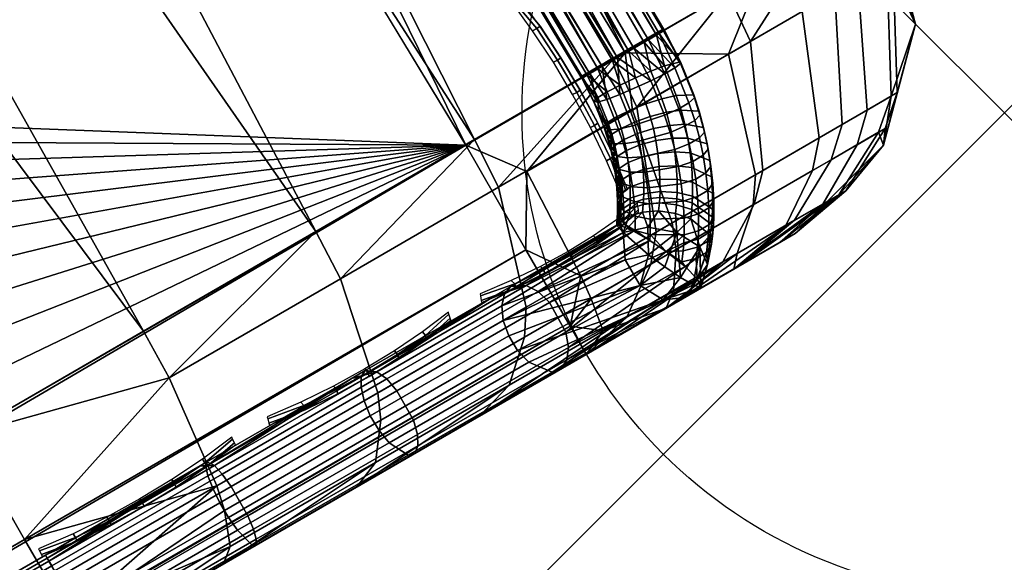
# Model space of a CAD drawing. Header units: inches. Extents: x 0 to 54.6, y -45.5 to 0.
# Tile 367 of 439: x 53.539 to 54.56, y -31.966 to -31.404. Entities that reach past the tile are written whole.
import ezdxf

# ---------------------------------------------------------------- set-up
doc = ezdxf.new("R2010")
doc.units = ezdxf.units.IN
doc.header["$LTSCALE"] = 0.03937
doc.header["$MEASUREMENT"] = 0
doc.header["$PDMODE"] = 35
doc.header["$PDSIZE"] = 1
for name, color, linetype in [('A-FURN-3-NODE', 7, 'Continuous'), ('A-FURN-3-ST', 151, 'Continuous'), ('A-FURN-3-ST-SEAM', 250, 'Continuous'), ('A-FURN-3-STITCH', 15, 'Continuous')]:
    doc.layers.add(name, color=color, linetype=linetype)

msp = doc.modelspace()

# ---------------------------------------------------------------- linework, layer by layer
at = {"layer": 'A-FURN-3-NODE'}
msp.add_point((54.5596, -31.5), dxfattribs=at)

# ---------------------------------------------------------------- meshes
at = {"layer": 'A-FURN-3-ST'}
mesh = msp.add_polyface(dxfattribs=at)
corners = [(24.4018, -31.097, 17.9625), (25.9369, -31.96, 18), (24.5748, -30.8708, 18), (52.3307, -29.9378, 18), (23.167, -29.8414, 18), (21.7162, -28.8736, 18), (51.1127, -28.0843, 18), (20.225, -27.9693, 18), (49.8291, -26.2757, 18), (48.4815, -24.5142, 18), (47.0716, -22.8021, 18), (45.6014, -21.1416, 18), (44.0726, -19.5348, 18), (42.4872, -17.9839, 18), (40.8472, -16.4907, 18), (39.1549, -15.0573, 18), (37.4122, -13.6853, 18), (35.6216, -12.3767, 18), (18.6962, -27.13, 18), (33.7852, -11.1331, 18), (31.9054, -9.9561, 18), (42.0806, -16.1148, 5.5), (42.0551, -16.143, 5.3087), (40.4315, -14.6855, 5.5), (40.1104, -15.0687, 5), (40.2332, -14.922, 5.0381), (41.7463, -16.4866, 5), (41.8742, -16.3443, 5.0381), (41.9826, -16.2236, 5.1464), (40.3374, -14.7977, 5.1464), (41.536, -16.7215, 17.9625), (39.9083, -15.3107, 17.9625), (42.0555, -16.1426, 17.1847), (42.0806, -16.1148, 16.9), (40.4074, -14.7142, 17.1847), (40.3369, -14.7985, 17.45), (41.9821, -16.2244, 17.45), (40.2247, -14.9325, 17.6778), (41.8654, -16.3545, 17.6778), (40.0785, -15.1073, 17.8526), (41.7132, -16.5241, 17.8526), (24.2095, -31.3469, 5), (22.8229, -30.3329, 5), (54.0012, -31.5337, 5), (52.879, -29.6824, 5), (21.3938, -29.3797, 5), (19.925, -28.4889, 5), (51.6934, -27.871, 5), (18.4192, -27.6622, 5), (50.4457, -26.1018, 5), (49.1376, -24.3769, 5), (47.7705, -22.6982, 5), (46.346, -21.068, 5), (44.866, -19.488, 5), (16.8791, -26.9013, 5), (43.3321, -17.9603, 5), (38.4263, -13.7083, 5), (36.6961, -12.4071, 5), (34.9219, -11.1665, 5), (33.1058, -9.9882, 5)]
mesh.append_faces([[corners[k] for k in face] for face in [(0, 1, 2), (2, 3, 4), (4, 3, 5), (5, 6, 7), (7, 6, 8), (7, 8, 9), (9, 10, 7), (7, 10, 11), (7, 11, 12), (12, 13, 7), (7, 13, 14), (7, 14, 15), (15, 16, 7), (7, 16, 17), (7, 17, 18), (18, 17, 19), (18, 19, 20), (21, 22, 23), (24, 25, 26), (26, 25, 27), (28, 27, 25, 29), (14, 30, 31), (14, 31, 15), (32, 33, 34), (32, 34, 35, 36), (36, 35, 37, 38), (38, 37, 39, 40), (40, 39, 31, 30), (41, 42, 43), (44, 42, 45), (44, 45, 46), (44, 46, 47), (47, 46, 48), (47, 48, 49), (49, 48, 50), (50, 48, 51), (51, 48, 52), (52, 48, 53), (53, 48, 54), (53, 54, 55), (55, 54, 26), (26, 54, 24), (24, 54, 56), (56, 54, 57), (57, 54, 58), (58, 54, 59)]])
mesh = msp.add_polyface(dxfattribs=at)
corners = [(24.5748, -30.8708, 18), (53.4815, -31.8337, 18), (52.3307, -29.9378, 18), (21.7162, -28.8736, 18), (51.1127, -28.0843, 18), (53.3025, -29.4167, 5.5), (53.2702, -29.4367, 5.3087), (52.1074, -27.5907, 5.5), (52.0758, -27.6119, 5.3087), (50.8498, -25.8073, 5.5), (50.8189, -25.8296, 5.3087), (50.4457, -26.1018, 5), (49.2881, -24.2588, 5.0381), (50.6003, -25.989, 5.0381), (51.6934, -27.871, 5), (51.8518, -27.7637, 5.0381), (52.879, -29.6824, 5), (53.041, -29.5806, 5.0381), (54.0012, -31.5337, 5), (54.1666, -31.4378, 5.0381), (53.1784, -29.4943, 5.1464), (51.986, -27.6727, 5.1464), (50.7313, -25.8934, 5.1464), (53.3025, -29.4167, 16.9), (52.1074, -27.5907, 16.9), (50.8498, -25.8073, 16.9), (53.6673, -31.7263, 17.9788), (52.6127, -29.8513, 17.9625), (51.4331, -28.049, 17.9625), (52.8372, -29.7098, 17.8526), (51.6525, -27.8998, 17.8526), (53.0299, -29.5884, 17.6778), (51.8409, -27.7718, 17.6778), (53.1778, -29.4952, 17.45), (51.9855, -27.6735, 17.45), (53.2708, -29.4366, 17.1847), (52.0764, -27.6118, 17.1847), (53.8459, -31.6229, 17.9162), (54.0105, -31.5277, 17.8145), (50.8195, -25.8294, 17.1847), (50.7308, -25.8943, 17.45), (50.5897, -25.9975, 17.6778), (50.4059, -26.132, 17.8526), (50.1917, -26.2886, 17.9625), (49.8291, -26.2757, 18), (48.8901, -24.5723, 17.9625), (49.5017, -24.0916, 17.1847), (49.0987, -24.4083, 17.8526), (22.8229, -30.3329, 5)]
mesh.append_faces([[corners[k] for k in face] for face in [(0, 1, 2), (3, 2, 4), (5, 6, 7), (7, 6, 8), (7, 8, 9), (9, 8, 10), (11, 12, 13), (11, 13, 14), (14, 13, 15), (14, 15, 16), (16, 15, 17), (16, 17, 18), (19, 17, 20), (20, 17, 15, 21), (21, 15, 13, 22), (8, 6, 20, 21), (8, 21, 22, 10), (23, 5, 24), (24, 5, 7), (24, 7, 25), (25, 7, 9), (1, 26, 2), (2, 26, 27), (2, 27, 28), (28, 27, 29, 30), (30, 29, 31, 32), (32, 31, 33, 34), (34, 33, 35, 36), (36, 35, 23), (26, 37, 27), (27, 37, 29), (29, 38, 31), (23, 24, 36), (36, 24, 39), (36, 39, 40, 34), (34, 40, 41, 32), (32, 41, 42, 30), (30, 42, 43, 28), (28, 43, 4), (4, 43, 44), (44, 43, 45), (24, 25, 39), (39, 25, 46), (42, 47, 45, 43), (4, 2, 28), (18, 48, 16)]])
mesh = msp.add_polyface(dxfattribs=at)
corners = [(54.4422, -31.4829, 17.1004), (54.4343, -31.5335, 16.9), (54.4677, -31.4081, 16.9), (54.4379, -31.3443, 17.1134), (54.4337, -31.2829, 16.9), (54.4154, -31.2935, 17.1146), (54.384, -31.3755, 17.3186), (54.3611, -31.3248, 17.3209), (54.2964, -31.4261, 17.5077), (54.2731, -31.3758, 17.511), (54.1787, -31.4942, 17.6735), (54.1548, -31.4442, 17.6778), (54.3092, -31.5597, 17.4705), (54.3915, -31.5121, 17.293), (54.4343, -31.5335, 5.5), (54.4677, -31.4081, 5.5), (54.4337, -31.2829, 5.5), (54.4007, -31.302, 5.3087), (54.4439, -31.3408, 5.3826), (54.4487, -31.4791, 5.3985), (54.307, -31.3564, 5.1464), (54.2738, -31.4394, 5.0955), (54.1666, -31.4378, 5.0381), (54.1742, -31.4972, 5.0356), (54.4078, -31.3618, 5.272), (54.35, -31.3952, 5.1743), (54.3675, -31.5261, 5.2185), (54.3015, -31.5642, 5.1503), (54.4174, -31.4972, 5.3028), (53.3025, -29.4167, 5.5), (53.2702, -29.4367, 5.3087), (54.0012, -31.5337, 5), (53.041, -29.5806, 5.0381), (53.1784, -29.4943, 5.1464), (53.3025, -29.4167, 16.9), (53.2708, -29.4366, 17.1847), (53.8459, -31.6229, 17.9162), (54.0105, -31.5277, 17.8145), (52.8372, -29.7098, 17.8526), (53.0299, -29.5884, 17.6778), (53.1778, -29.4952, 17.45)]
mesh.append_faces([[corners[k] for k in face] for face in [(0, 1, 2), (0, 2, 3), (3, 2, 4), (3, 4, 5), (3, 5, 6), (6, 5, 7), (6, 7, 8), (8, 7, 9), (8, 9, 10), (10, 9, 11), (8, 12, 13, 6), (6, 13, 0, 3), (1, 14, 2), (2, 14, 15), (2, 15, 4), (4, 15, 16), (17, 16, 18), (18, 16, 15), (18, 15, 19), (19, 15, 14), (20, 21, 22), (22, 21, 23), (17, 24, 20), (20, 24, 25), (20, 25, 21), (21, 25, 26, 27), (24, 17, 18), (24, 18, 19, 28), (26, 25, 24, 28), (16, 17, 29), (29, 17, 30), (31, 32, 22), (22, 33, 20), (20, 33, 30), (20, 30, 17), (4, 16, 34), (34, 16, 29), (34, 35, 5), (34, 5, 4), (36, 37, 38), (37, 11, 39), (39, 11, 9), (39, 9, 40), (40, 9, 7), (40, 7, 35), (35, 7, 5)]])
mesh = msp.add_polyface(dxfattribs=at)
corners = [(34.2894, -43.1487, 17.4533), (34.3568, -43.1502, 17.4148), (34.4566, -43.0926, 17.5552), (34.3966, -43.0867, 17.6042), (34.5781, -43.0224, 17.6705), (34.5273, -43.0113, 17.7282), (34.7169, -42.9422, 17.7562), (34.6763, -42.9251, 17.8203), (34.7484, -42.938, 17.6853), (34.6211, -43.0115, 17.6067), (34.5096, -43.0759, 17.501), (34.418, -43.1288, 17.3722), (34.35, -43.168, 17.2252), (34.2827, -43.193, 17.2546), (34.3081, -43.1922, 17.0658), (34.748, -42.7136, 17.9727), (34.7194, -42.6664, 17.9789), (34.5704, -42.8164, 17.9104), (34.5408, -42.7699, 17.9162), (34.4068, -42.9111, 17.8093), (34.3763, -42.8652, 17.8146), (34.2634, -42.9941, 17.6733), (34.2547, -43.139, 17.4702), (34.3651, -43.0752, 17.6257), (34.4997, -42.9974, 17.7535), (34.6533, -42.9086, 17.8484), (34.82, -42.8122, 17.9069), (34.2497, -43.0016, 5.044), (34.3854, -42.8589, 5), (34.4479, -42.9671, 5.0335), (34.3326, -43.0938, 5.106), (34.4937, -43.0464, 5.125), (34.3556, -43.1103, 5.1341), (34.3961, -43.1274, 5.1981), (34.3044, -43.1804, 5.269), (34.2444, -43.1746, 5.22), (34.3104, -43.1909, 5.4043), (34.2431, -43.2158, 5.375), (34.3573, -43.1638, 5.3232), (34.4276, -43.1232, 5.2691), (34.5104, -43.0754, 5.25), (33.7523, -41.2276, 17.9625), (33.9915, -41.0733, 18), (34.9051, -42.5589, 18), (25.9369, -31.96, 18), (53.4815, -31.8337, 18), (24.5748, -30.8708, 18), (35.0301, -42.7754, 17.75), (34.2939, -43.2004, 16.9), (34.2939, -43.2004, 5.5), (54.0012, -31.5337, 5), (25.5512, -32.4196, 5), (24.2095, -31.3469, 5)]
mesh.append_faces([[corners[k] for k in face] for face in [(0, 1, 2, 3), (3, 2, 4, 5), (5, 4, 6, 7), (8, 6, 9), (9, 6, 4), (9, 4, 10), (10, 4, 2), (10, 2, 11), (11, 2, 1), (11, 1, 12), (12, 1, 13), (12, 13, 14), (15, 16, 17), (17, 16, 18), (17, 18, 19), (19, 18, 20), (19, 20, 21), (22, 0, 3, 23), (23, 3, 5, 24), (24, 5, 7, 25), (21, 23, 24, 19), (19, 24, 25, 17), (17, 25, 26, 15), (27, 28, 29), (27, 29, 30), (30, 29, 31), (30, 31, 32), (32, 31, 33), (32, 33, 34, 35), (36, 37, 38), (38, 37, 34), (38, 34, 39), (39, 34, 33), (39, 33, 40), (40, 33, 31), (41, 18, 16), (42, 16, 43), (44, 45, 46), (10, 11, 47), (47, 11, 12), (47, 12, 14), (14, 48, 47), (49, 36, 40), (40, 36, 38), (40, 38, 39), (50, 51, 52)]])
mesh = msp.add_polyface(dxfattribs=at)
corners = [(54.1931, -31.6567, 17.6047), (54.1682, -31.7119, 17.5555), (54.2679, -31.6543, 17.415), (54.3003, -31.5948, 17.4536), (54.3422, -31.6114, 17.2548), (54.3802, -31.5486, 17.2814), (54.3879, -31.585, 17.0809), (54.4293, -31.5202, 17.0944), (54.4343, -31.5335, 16.9), (54.3427, -31.6252, 16.9), (54.3285, -31.6334, 17.0658), (54.2866, -31.6576, 17.2252), (54.2185, -31.6969, 17.3722), (54.1271, -31.7497, 17.501), (54.4422, -31.4829, 17.1004), (54.1987, -31.6235, 17.6262), (54.3092, -31.5597, 17.4705), (54.3915, -31.5121, 17.293), (54.1787, -31.4942, 17.6735), (54.2964, -31.4261, 17.5077), (54.3427, -31.6252, 5.5), (54.4343, -31.5335, 5.5), (54.4487, -31.4791, 5.3985), (54.4361, -31.5163, 5.4057), (54.3952, -31.5808, 5.4223), (54.3713, -31.5946, 5.349), (54.4071, -31.5331, 5.3169), (54.333, -31.6167, 5.2844), (54.3607, -31.5599, 5.2385), (54.2825, -31.6459, 5.2322), (54.2994, -31.5954, 5.1752), (54.2165, -31.6841, 5.1925), (54.2193, -31.6417, 5.1272), (54.1438, -31.726, 5.1742), (54.1312, -31.6926, 5.1049), (54.1262, -31.7503, 5.25), (54.209, -31.7024, 5.2691), (54.3262, -31.6348, 5.4043), (54.2792, -31.6619, 5.3232), (54.1666, -31.4378, 5.0381), (54.1742, -31.4972, 5.0356), (54.0645, -31.5607, 5.0079), (54.2153, -31.6141, 5.0986), (54.1205, -31.6689, 5.0747), (54.3015, -31.5642, 5.1503), (54.3675, -31.5261, 5.2185), (54.4174, -31.4972, 5.3028), (54.2738, -31.4394, 5.0955)]
mesh.append_faces([[corners[k] for k in face] for face in [(0, 1, 2, 3), (3, 2, 4, 5), (5, 4, 6, 7), (7, 6, 8), (8, 6, 9), (9, 6, 10), (10, 6, 11), (11, 6, 4), (11, 4, 12), (12, 4, 2), (12, 2, 13), (13, 2, 1), (7, 8, 14), (15, 0, 3, 16), (16, 3, 5, 17), (17, 5, 7, 14), (18, 15, 16, 19), (9, 20, 8), (8, 20, 21), (22, 21, 23), (23, 21, 24), (23, 24, 25, 26), (26, 25, 27, 28), (28, 27, 29, 30), (30, 29, 31, 32), (32, 31, 33, 34), (35, 33, 36), (36, 33, 31), (36, 31, 29), (21, 20, 24), (24, 20, 37), (24, 37, 25), (25, 37, 38), (25, 38, 27), (27, 38, 29), (38, 36, 29), (39, 40, 41), (41, 40, 42, 43), (43, 42, 32, 34), (44, 45, 28, 30), (46, 22, 23, 26), (46, 26, 28, 45), (44, 30, 32, 42), (47, 44, 42, 40), (36, 38, 35), (35, 38, 37), (35, 37, 20)]])
mesh = msp.add_polyface(dxfattribs=at)
corners = [(53.6673, -31.7263, 17.9788), (53.4815, -31.8337, 18), (53.6938, -31.7746, 17.9728), (53.544, -31.942, 17.9665), (53.7434, -31.8866, 17.9071), (53.5898, -32.0212, 17.875), (53.7512, -31.912, 17.8773), (53.7571, -31.9493, 17.8092), (53.9077, -31.8623, 17.7564), (53.9131, -31.8185, 17.8206), (54.0464, -31.7822, 17.6707), (54.0622, -31.7323, 17.7285), (54.1682, -31.7119, 17.5555), (54.1931, -31.6567, 17.6047), (54.1271, -31.7497, 17.501), (54.0155, -31.8142, 17.6067), (53.8882, -31.8876, 17.6853), (53.7501, -31.9673, 17.7337), (53.6065, -32.0503, 17.75), (54.1787, -31.4942, 17.6735), (54.1548, -31.4442, 17.6778), (54.0351, -31.5772, 17.8095), (54.0105, -31.5277, 17.8145), (53.8714, -31.6719, 17.9106), (53.8459, -31.6229, 17.9162), (53.9102, -31.7902, 17.8487), (54.0639, -31.7014, 17.7538), (54.1987, -31.6235, 17.6262), (54.1312, -31.6926, 5.1049), (54.1438, -31.726, 5.1742), (54.1094, -31.7212, 5.125), (54.1262, -31.7503, 5.25), (54.1205, -31.6689, 5.0747), (54.0637, -31.642, 5.0335), (54.0645, -31.5607, 5.0079), (54.0012, -31.5337, 5), (54.1666, -31.4378, 5.0381), (35.0301, -42.7754, 17.75), (54.3427, -31.6252, 16.9), (54.3285, -31.6334, 17.0658), (54.2866, -31.6576, 17.2252), (34.2939, -43.2004, 5.5), (54.3427, -31.6252, 5.5), (34.5104, -43.0754, 5.25), (54.2185, -31.6969, 17.3722)]
mesh.append_faces([[corners[k] for k in face] for face in [(0, 1, 2), (2, 1, 3), (2, 3, 4), (4, 3, 5), (4, 5, 6), (6, 5, 7), (6, 7, 8, 9), (9, 8, 10, 11), (11, 10, 12, 13), (14, 12, 15), (15, 12, 10), (15, 10, 16), (16, 10, 8), (16, 8, 17), (17, 8, 7), (17, 7, 18), (18, 7, 5), (19, 20, 21), (21, 20, 22), (21, 22, 23), (23, 22, 24), (23, 24, 2), (2, 24, 0), (23, 2, 4, 25), (25, 4, 6, 9), (25, 9, 11, 26), (26, 11, 13, 27), (23, 25, 26, 21), (21, 26, 27, 19), (28, 29, 30), (30, 29, 31), (28, 30, 32), (32, 30, 33), (32, 33, 34), (34, 33, 35), (34, 35, 36), (37, 38, 18), (18, 38, 39), (18, 39, 40), (38, 41, 42), (42, 43, 31), (40, 44, 18), (18, 44, 14), (18, 14, 15), (15, 16, 18), (18, 16, 17)]])
mesh = msp.add_polyface(dxfattribs=at)
corners = [(35.0301, -42.7754, 17.75), (53.6065, -32.0503, 17.75), (35.0133, -42.7464, 17.875), (53.5898, -32.0212, 17.875), (34.9676, -42.6671, 17.9665), (53.544, -31.942, 17.9665), (34.9051, -42.5589, 18), (53.4815, -31.8337, 18), (34.6763, -42.9251, 17.8203), (34.7169, -42.9422, 17.7562), (34.8674, -42.8553, 17.809), (34.8381, -42.8316, 17.8771), (34.8864, -42.8583, 17.7337), (34.7484, -42.938, 17.6853), (34.82, -42.8122, 17.9069), (34.748, -42.7136, 17.9727), (34.7194, -42.6664, 17.9789), (34.6533, -42.9086, 17.8484), (34.3854, -42.8589, 5), (54.0012, -31.5337, 5), (34.4479, -42.9671, 5.0335), (54.0637, -31.642, 5.0335), (34.4937, -43.0464, 5.125), (54.1094, -31.7212, 5.125), (34.5104, -43.0754, 5.25), (54.1262, -31.7503, 5.25), (33.9915, -41.0733, 18), (33.0148, -39.6285, 18), (31.9767, -38.2271, 18), (30.8791, -36.8718, 18), (29.7242, -35.565, 18), (28.5139, -34.3093, 18), (27.2507, -33.1069, 18), (25.9369, -31.96, 18), (34.6211, -43.0115, 17.6067), (34.5096, -43.0759, 17.501), (34.2939, -43.2004, 16.9), (54.3427, -31.6252, 16.9), (34.2939, -43.2004, 5.5), (54.3427, -31.6252, 5.5), (33.4855, -41.3957, 5), (32.5233, -39.9726, 5), (31.5006, -38.5924, 5), (30.4195, -37.2575, 5), (29.2818, -35.9704, 5), (28.0897, -34.7335, 5), (26.8454, -33.5492, 5), (25.5512, -32.4196, 5)]
mesh.append_faces([[corners[k] for k in face] for face in [(0, 1, 2), (2, 1, 3), (2, 3, 4), (4, 3, 5), (4, 5, 6), (6, 5, 7), (8, 9, 10, 11), (11, 10, 2), (2, 10, 0), (0, 10, 12), (12, 10, 13), (13, 10, 9), (11, 2, 14), (14, 2, 4), (14, 4, 15), (15, 4, 6), (15, 6, 16), (17, 8, 11, 14), (18, 19, 20), (20, 19, 21), (20, 21, 22), (22, 21, 23), (22, 23, 24), (24, 23, 25), (6, 7, 26), (26, 7, 27), (27, 7, 28), (28, 7, 29), (29, 7, 30), (30, 7, 31), (31, 7, 32), (32, 7, 33), (12, 13, 0), (0, 13, 34), (0, 34, 35), (0, 36, 37), (36, 38, 37), (39, 38, 24), (18, 40, 19), (19, 40, 41), (19, 41, 42), (42, 43, 19), (19, 43, 44), (19, 44, 45), (45, 46, 19), (19, 46, 47)]])
at = {"layer": 'A-FURN-3-ST-SEAM'}
mesh = msp.add_polyface(dxfattribs=at)
corners = [(53.0323, -29.5845, 17.7271), (52.0634, -28.1272, 17.7208), (53.1326, -29.7791, 17.7208), (54.1577, -31.4412, 17.7271), (54.1417, -31.4504, 17.7208), (53.1201, -29.7868, 17.7078), (54.129, -31.4578, 17.7078), (53.1128, -29.7913, 17.6902), (54.1216, -31.462, 17.6902), (54.1206, -31.4626, 17.6706), (52.996, -29.6072, 17.6706), (52.044, -28.1401, 17.6902), (52.0511, -28.1353, 17.7078), (52.6435, -28.9261, 17.7234), (53.1709, -29.7553, 17.7234), (53.191, -29.7428, 17.702), (52.6634, -28.9133, 17.702), (53.1961, -29.7397, 17.6707), (52.6683, -28.9101, 17.6707), (53.184, -29.7472, 17.6422), (52.6563, -28.9178, 17.6422), (53.0437, -29.5774, 17.628), (53.6965, -30.5814, 17.6422), (54.1693, -31.4345, 17.628), (54.1853, -31.4253, 17.6344), (54.1979, -31.418, 17.6473), (53.7088, -30.5741, 17.6707), (54.2054, -31.4137, 17.6648), (54.2064, -31.4131, 17.6842), (53.7037, -30.5772, 17.702), (54.2009, -31.4162, 17.7027), (54.1898, -31.4227, 17.7173), (53.6834, -30.5893, 17.7234), (54.1746, -31.4314, 17.7259), (52.616, -28.9438, 17.6292), (53.1432, -29.7725, 17.6292), (53.1283, -29.7817, 17.6377), (52.6013, -28.9532, 17.6377), (53.1173, -29.7885, 17.6522), (52.5904, -28.9602, 17.6522), (53.6293, -30.6217, 17.6522), (54.1262, -31.4594, 17.6522), (53.6404, -30.6151, 17.6377), (54.1374, -31.4529, 17.6377), (53.6554, -30.6061, 17.6292), (54.1525, -31.4442, 17.6292), (51.8078, -27.7919, 17.6706), (54.2063, -31.4153, 17.6648), (54.1989, -31.4196, 17.6473), (54.2074, -31.4147, 17.6843), (54.2019, -31.4179, 17.7027)]
mesh.append_faces([[corners[k] for k in face] for face in [(0, 1, 2), (0, 2, 3), (3, 2, 4), (4, 2, 5), (4, 5, 6), (6, 5, 7), (6, 7, 8), (8, 7, 9), (9, 7, 10), (10, 7, 11), (12, 11, 7, 5), (1, 12, 5, 2), (13, 0, 14), (13, 14, 15, 16), (16, 15, 17, 18), (18, 17, 19, 20), (20, 19, 21), (21, 19, 22), (21, 22, 23), (23, 22, 24), (24, 22, 25), (25, 22, 26), (25, 26, 27), (27, 26, 28), (28, 26, 29), (28, 29, 30), (30, 29, 31), (31, 29, 32), (31, 32, 33), (33, 32, 3), (3, 32, 0), (0, 32, 14), (26, 22, 19, 17), (15, 14, 32, 29), (17, 15, 29, 26), (34, 21, 35), (34, 35, 36, 37), (37, 36, 38, 39), (39, 38, 10), (10, 38, 40), (10, 40, 9), (9, 40, 41), (41, 40, 42), (41, 42, 43), (43, 42, 44), (43, 44, 45), (45, 44, 23), (23, 44, 21), (21, 44, 35), (10, 46, 39), (42, 40, 38, 36), (36, 35, 44, 42), (27, 47, 25), (25, 47, 48), (27, 28, 47), (47, 28, 49), (49, 28, 30), (49, 30, 50), (50, 30, 31)]])
mesh = msp.add_polyface(dxfattribs=at)
corners = [(54.1587, -31.4428, 17.7271), (54.1931, -31.4669, 17.7239), (54.1755, -31.4331, 17.7259), (54.2075, -31.4596, 17.7164), (54.1907, -31.4243, 17.7173), (54.2181, -31.4534, 17.7035), (54.2019, -31.4179, 17.7027), (54.224, -31.449, 17.6872), (54.2074, -31.4147, 17.6843), (54.224, -31.4471, 17.6695), (54.2063, -31.4153, 17.6648), (54.1989, -31.4196, 17.6473), (54.2072, -31.4515, 17.639), (54.1862, -31.4269, 17.6344), (54.1931, -31.4569, 17.6296), (54.1702, -31.4361, 17.628), (54.1772, -31.4638, 17.6261), (54.1818, -31.5332, 17.6163), (54.1679, -31.539, 17.6258), (54.1655, -31.5276, 17.6294), (54.1793, -31.5215, 17.62), (54.1839, -31.5457, 17.7078), (54.218, -31.538, 17.71), (54.2133, -31.5203, 17.7147), (54.1796, -31.5298, 17.712), (54.2074, -31.5024, 17.7186), (54.1742, -31.5136, 17.7155), (54.1611, -31.481, 17.7204), (54.2221, -31.4958, 17.711), (54.228, -31.514, 17.707), (54.2329, -31.5322, 17.7022), (54.2327, -31.4895, 17.6981), (54.2386, -31.5078, 17.6941), (54.2435, -31.5259, 17.6893), (54.2383, -31.4845, 17.6819), (54.2441, -31.5023, 17.678), (54.2488, -31.52, 17.6733), (54.2474, -31.544, 17.6837), (54.2526, -31.5377, 17.6678), (54.2378, -31.4813, 17.6644), (54.2433, -31.4984, 17.6607), (54.2479, -31.5153, 17.6562), (54.2515, -31.5322, 17.6509), (54.2195, -31.4819, 17.6344), (54.2245, -31.4971, 17.6312), (54.2285, -31.5117, 17.6274), (54.2316, -31.5263, 17.6228), (54.2543, -31.5493, 17.6448), (54.2339, -31.5414, 17.6173), (54.2047, -31.4854, 17.6253), (54.2093, -31.4995, 17.6223), (54.213, -31.513, 17.6188), (54.2158, -31.5264, 17.6145), (54.218, -31.5405, 17.6094), (54.1719, -31.4971, 17.6257), (54.1615, -31.4713, 17.6296), (54.188, -31.4907, 17.6221), (54.1924, -31.5039, 17.6193), (54.1958, -31.5164, 17.6161), (54.1984, -31.5288, 17.6121), (54.2005, -31.542, 17.6073), (54.1761, -31.5097, 17.623), (54.1693, -31.4345, 17.628), (54.1853, -31.4253, 17.6344), (54.1979, -31.418, 17.6473), (54.1898, -31.4227, 17.7173), (54.1746, -31.4314, 17.7259)]
mesh.append_faces([[corners[k] for k in face] for face in [(0, 1, 2), (2, 1, 3), (2, 3, 4), (4, 3, 5), (4, 5, 6), (6, 5, 7), (6, 7, 8), (8, 7, 9), (8, 9, 10), (10, 9, 11), (11, 9, 12), (11, 12, 13), (13, 12, 14), (13, 14, 15), (15, 14, 16), (17, 18, 19, 20), (21, 22, 23, 24), (24, 23, 25, 26), (26, 25, 1, 27), (3, 1, 25, 28), (28, 25, 23, 29), (29, 23, 22, 30), (5, 3, 28, 31), (31, 28, 29, 32), (32, 29, 30, 33), (7, 5, 31, 34), (34, 31, 32, 35), (35, 32, 33, 36), (36, 33, 37, 38), (9, 7, 34, 39), (39, 34, 35, 40), (40, 35, 36, 41), (41, 36, 38, 42), (12, 9, 39, 43), (43, 39, 40, 44), (44, 40, 41, 45), (45, 41, 42, 46), (46, 42, 47, 48), (14, 12, 43, 49), (49, 43, 44, 50), (50, 44, 45, 51), (51, 45, 46, 52), (52, 46, 48, 53), (54, 55, 16, 56), (56, 16, 14, 49), (56, 49, 50, 57), (57, 50, 51, 58), (58, 51, 52, 59), (59, 52, 53, 60), (54, 56, 57, 61), (61, 57, 58, 20), (20, 58, 59, 17), (15, 62, 13), (13, 62, 63), (13, 63, 64), (64, 11, 13), (6, 65, 4), (4, 65, 66), (4, 66, 2)]])
mesh = msp.add_polyface(dxfattribs=at)
corners = [(54.1216, -31.4642, 17.6706), (54.1206, -31.4626, 17.6706), (54.1271, -31.461, 17.6522), (54.1262, -31.4594, 17.6522), (54.1374, -31.4529, 17.6377), (54.1383, -31.4545, 17.6377), (54.1525, -31.4442, 17.6292), (54.1535, -31.4458, 17.6292), (54.1693, -31.4345, 17.628), (54.1702, -31.4361, 17.628), (54.1426, -31.4521, 17.7208), (54.1611, -31.481, 17.7204), (54.1587, -31.4428, 17.7271), (54.1931, -31.4669, 17.7239), (54.1772, -31.4638, 17.6261), (54.1615, -31.4713, 17.6296), (54.148, -31.4784, 17.6388), (54.1382, -31.4842, 17.6525), (54.1337, -31.4881, 17.6691), (54.1393, -31.5012, 17.6674), (54.1485, -31.5098, 17.6486), (54.1443, -31.5145, 17.6652), (54.1486, -31.5274, 17.6625), (54.1527, -31.5222, 17.646), (54.1519, -31.5395, 17.6593), (54.1559, -31.5338, 17.643), (54.1793, -31.5215, 17.62), (54.1655, -31.5276, 17.6294), (54.1624, -31.5161, 17.6324), (54.1761, -31.5097, 17.623), (54.1582, -31.5037, 17.635), (54.1719, -31.4971, 17.6257), (54.1475, -31.4862, 17.7102), (54.1299, -31.4594, 17.7078), (54.138, -31.4889, 17.6953), (54.1225, -31.4637, 17.6901), (54.1495, -31.5176, 17.691), (54.1542, -31.5318, 17.688), (54.1579, -31.5453, 17.6845), (54.1648, -31.532, 17.7024), (54.1598, -31.5168, 17.7056), (54.1796, -31.5298, 17.712), (54.1742, -31.5136, 17.7155), (54.1679, -31.539, 17.6258), (54.1583, -31.5454, 17.6393), (54.1577, -31.4412, 17.7271), (54.1417, -31.4504, 17.7208), (54.129, -31.4578, 17.7078), (54.1216, -31.462, 17.6902), (54.1755, -31.4331, 17.7259), (54.1746, -31.4314, 17.7259)]
mesh.append_faces([[corners[k] for k in face] for face in [(0, 1, 2), (2, 1, 3), (2, 3, 4), (2, 4, 5), (5, 4, 6), (5, 6, 7), (7, 6, 8), (7, 8, 9), (10, 11, 12), (12, 11, 13), (9, 14, 7), (7, 14, 15), (7, 15, 5), (5, 15, 16), (5, 16, 2), (2, 16, 17), (2, 17, 0), (0, 17, 18), (18, 17, 19), (19, 17, 20), (19, 20, 21), (21, 20, 22), (22, 20, 23), (22, 23, 24), (24, 23, 25), (26, 27, 28, 29), (29, 28, 30, 31), (31, 30, 16, 15), (11, 10, 32), (32, 10, 33), (32, 33, 34), (34, 33, 35), (34, 35, 18), (18, 35, 0), (18, 19, 36), (36, 19, 21), (36, 21, 37), (37, 21, 22), (37, 22, 38), (37, 39, 40, 36), (36, 40, 32, 34), (39, 41, 42, 40), (40, 42, 11, 32), (34, 18, 36), (20, 17, 16, 30), (20, 30, 28, 23), (23, 28, 27, 25), (25, 27, 43, 44), (45, 46, 12), (12, 46, 10), (10, 46, 47), (10, 47, 33), (33, 47, 48), (33, 48, 35), (35, 48, 1), (35, 1, 0), (49, 50, 45), (49, 45, 12)]])
mesh = msp.add_polyface(dxfattribs=at)
corners = [(54.1519, -31.5395, 17.6593), (54.1559, -31.5338, 17.643), (54.1545, -31.5516, 17.6555), (54.1583, -31.5454, 17.6393), (54.1564, -31.5645, 17.6508), (54.1602, -31.5578, 17.6348), (54.1578, -31.5777, 17.6454), (54.1615, -31.5706, 17.6296), (54.1586, -31.5908, 17.6395), (54.1623, -31.5833, 17.6239), (54.1586, -31.6033, 17.6334), (54.1624, -31.5953, 17.618), (54.1584, -31.6091, 17.6303), (54.1621, -31.601, 17.615), (54.158, -31.6146, 17.6272), (54.1618, -31.6062, 17.6121), (54.1578, -31.6166, 17.6261), (54.1608, -31.6141, 17.6074), (54.1646, -31.6241, 17.5859), (54.1704, -31.6073, 17.5941), (54.1844, -31.6029, 17.5839), (54.1579, -31.5453, 17.6845), (54.1486, -31.5274, 17.6625), (54.1608, -31.5588, 17.6802), (54.163, -31.5729, 17.6751), (54.1645, -31.5873, 17.6692), (54.1653, -31.6016, 17.6628), (54.1653, -31.6152, 17.6561), (54.1631, -31.6174, 17.6505), (54.1581, -31.6164, 17.6303), (54.158, -31.6164, 17.6295), (54.1752, -31.6228, 17.666), (54.1768, -31.6218, 17.6681), (54.1768, -31.6071, 17.6753), (54.176, -31.5919, 17.6822), (54.1743, -31.5766, 17.6884), (54.1719, -31.5614, 17.6939), (54.1688, -31.5467, 17.6985), (54.1648, -31.532, 17.7024), (54.1542, -31.5318, 17.688), (54.1679, -31.539, 17.6258), (54.1698, -31.5514, 17.6213), (54.1711, -31.5641, 17.6161), (54.1718, -31.5767, 17.6105), (54.1719, -31.5886, 17.6046), (54.1717, -31.5942, 17.6017), (54.1714, -31.5994, 17.5988), (54.1908, -31.6471, 17.5472), (54.1664, -31.6523, 17.5733), (54.1001, -31.765, 17.734), (54.0907, -31.7686, 17.7193), (54.2285, -31.6912, 17.6076), (54.1821, -31.6789, 17.5737), (54.2058, -31.6937, 17.5868), (54.0551, -31.7462, 17.69), (54.1059, -31.756, 17.7483), (54.2412, -31.672, 17.6287), (54.1077, -31.743, 17.7603), (54.2289, -31.6593, 17.6531), (54.1049, -31.7274, 17.7684), (54.088, -31.6966, 17.7694), (54.2092, -31.6436, 17.6692), (54.1921, -31.6323, 17.6724), (54.0762, -31.6853, 17.7627)]
mesh.append_faces([[corners[k] for k in face] for face in [(0, 1, 2), (2, 1, 3), (2, 3, 4), (4, 3, 5), (4, 5, 6), (6, 5, 7), (6, 7, 8), (8, 7, 9), (8, 9, 10), (10, 9, 11), (10, 11, 12), (12, 11, 13), (12, 13, 14), (14, 13, 15), (14, 15, 16), (16, 15, 17), (16, 17, 18), (18, 17, 19), (18, 19, 20), (21, 22, 0), (21, 0, 23), (23, 0, 2), (23, 2, 24), (24, 2, 4), (24, 4, 25), (25, 4, 6), (25, 6, 26), (26, 6, 8), (26, 8, 27), (27, 8, 10), (27, 10, 28), (28, 10, 12), (28, 12, 29), (29, 12, 14), (29, 14, 30), (30, 14, 16), (28, 31, 27), (27, 31, 32), (27, 32, 33, 26), (26, 33, 34, 25), (25, 34, 35, 24), (24, 35, 36, 23), (23, 36, 37, 21), (21, 37, 38, 39), (3, 40, 41, 5), (5, 41, 42, 7), (7, 42, 43, 9), (9, 43, 44, 11), (11, 44, 45, 13), (13, 45, 46, 15), (15, 46, 19, 17), (18, 47, 48), (49, 50, 51), (52, 53, 54), (49, 51, 55), (55, 56, 57), (57, 58, 59), (60, 61, 62), (63, 62, 31)]])
mesh = msp.add_polyface(dxfattribs=at)
corners = [(54.1844, -31.6029, 17.5839), (54.1704, -31.6073, 17.5941), (54.1714, -31.5994, 17.5988), (54.1853, -31.5949, 17.5887), (54.1717, -31.5942, 17.6017), (54.1857, -31.5895, 17.5917), (54.1719, -31.5886, 17.6046), (54.1859, -31.5838, 17.5947), (54.1718, -31.5767, 17.6105), (54.1858, -31.5717, 17.6006), (54.1711, -31.5641, 17.6161), (54.1851, -31.5588, 17.6064), (54.1698, -31.5514, 17.6213), (54.1837, -31.5459, 17.6117), (54.1679, -31.539, 17.6258), (54.1818, -31.5332, 17.6163), (54.1768, -31.6071, 17.6753), (54.1925, -31.6103, 17.6831), (54.1916, -31.5942, 17.6904), (54.176, -31.5919, 17.6822), (54.1898, -31.5778, 17.697), (54.1743, -31.5766, 17.6884), (54.1872, -31.5616, 17.7029), (54.1719, -31.5614, 17.6939), (54.1839, -31.5457, 17.7078), (54.1688, -31.5467, 17.6985), (54.1796, -31.5298, 17.712), (54.1648, -31.532, 17.7024), (54.2276, -31.6091, 17.6829), (54.2266, -31.5915, 17.6908), (54.2247, -31.5737, 17.6981), (54.2218, -31.5558, 17.7045), (54.218, -31.538, 17.71), (54.2567, -31.6079, 17.6177), (54.2561, -31.6158, 17.6133), (54.2356, -31.6001, 17.5896), (54.2361, -31.5934, 17.5934), (54.2197, -31.5952, 17.5837), (54.2201, -31.5891, 17.5871), (54.2021, -31.5933, 17.5832), (54.2025, -31.5876, 17.5864), (54.2186, -31.6042, 17.5783), (54.2202, -31.624, 17.5669), (54.2011, -31.6017, 17.5782), (54.1899, -31.6184, 17.5691), (54.2329, -31.5322, 17.7022), (54.2368, -31.5503, 17.6965), (54.2397, -31.5686, 17.69), (54.2417, -31.5868, 17.6826), (54.2427, -31.6048, 17.6745), (54.2435, -31.5259, 17.6893), (54.2474, -31.544, 17.6837), (54.2503, -31.5623, 17.6771), (54.2523, -31.5804, 17.6698), (54.2533, -31.5984, 17.6617), (54.2526, -31.5377, 17.6678), (54.2555, -31.5556, 17.6614), (54.2574, -31.5734, 17.6542), (54.2584, -31.591, 17.6463), (54.2532, -31.6159, 17.653), (54.2584, -31.6082, 17.6377), (54.2515, -31.5322, 17.6509), (54.2543, -31.5493, 17.6448), (54.2561, -31.5665, 17.6378), (54.257, -31.5834, 17.6302), (54.257, -31.5999, 17.622), (54.258, -31.6165, 17.6333), (54.2339, -31.5414, 17.6173), (54.2356, -31.5567, 17.6111), (54.2364, -31.5719, 17.6043), (54.2364, -31.5864, 17.5971), (54.218, -31.5405, 17.6094), (54.2195, -31.5548, 17.6036), (54.2203, -31.569, 17.5972), (54.2204, -31.5826, 17.5905), (54.2005, -31.542, 17.6073), (54.2019, -31.5555, 17.6018), (54.2026, -31.5689, 17.5958), (54.2027, -31.5816, 17.5896), (54.1984, -31.5288, 17.6121), (54.2345, -31.6098, 17.5838)]
mesh.append_faces([[corners[k] for k in face] for face in [(0, 1, 2, 3), (3, 2, 4, 5), (5, 4, 6, 7), (7, 6, 8, 9), (9, 8, 10, 11), (11, 10, 12, 13), (13, 12, 14, 15), (16, 17, 18, 19), (19, 18, 20, 21), (21, 20, 22, 23), (23, 22, 24, 25), (25, 24, 26, 27), (17, 28, 29, 18), (18, 29, 30, 20), (20, 30, 31, 22), (22, 31, 32, 24), (33, 34, 35, 36), (36, 35, 37, 38), (38, 37, 39, 40), (40, 39, 3, 5), (41, 42, 43), (41, 43, 39, 37), (43, 44, 0), (43, 0, 3, 39), (45, 32, 31, 46), (46, 31, 30, 47), (47, 30, 29, 48), (48, 29, 28, 49), (50, 45, 46, 51), (51, 46, 47, 52), (52, 47, 48, 53), (53, 48, 49, 54), (55, 51, 52, 56), (56, 52, 53, 57), (57, 53, 54, 58), (58, 54, 59, 60), (61, 55, 56, 62), (62, 56, 57, 63), (63, 57, 58, 64), (64, 58, 60, 65), (65, 60, 66, 33), (67, 62, 63, 68), (68, 63, 64, 69), (69, 64, 65, 70), (70, 65, 33, 36), (71, 67, 68, 72), (72, 68, 69, 73), (73, 69, 70, 74), (74, 70, 36, 38), (75, 71, 72, 76), (76, 72, 73, 77), (77, 73, 74, 78), (78, 74, 38, 40), (15, 79, 75, 13), (13, 75, 76, 11), (11, 76, 77, 9), (9, 77, 78, 7), (7, 78, 40, 5), (37, 35, 80, 41)]])
mesh = msp.add_polyface(dxfattribs=at)
corners = [(54.1752, -31.6228, 17.666), (54.1921, -31.6323, 17.6724), (54.1768, -31.6218, 17.6681), (54.1925, -31.626, 17.6754), (54.1925, -31.6103, 17.6831), (54.1768, -31.6071, 17.6753), (54.2092, -31.6436, 17.6692), (54.2276, -31.6264, 17.6743), (54.2276, -31.6091, 17.6829), (54.2289, -31.6593, 17.6531), (54.2252, -31.6545, 17.6583), (54.2266, -31.6429, 17.6652), (54.2272, -31.6347, 17.6698), (54.2416, -31.6393, 17.6565), (54.2422, -31.6309, 17.6612), (54.2522, -31.6329, 17.6436), (54.2528, -31.6245, 17.6484), (54.2573, -31.6247, 17.6286), (54.258, -31.6165, 17.6333), (54.2561, -31.6158, 17.6133), (54.2567, -31.6079, 17.6177), (54.2402, -31.6511, 17.6494), (54.2412, -31.672, 17.6287), (54.2508, -31.6446, 17.6366), (54.2414, -31.6722, 17.6283), (54.252, -31.6573, 17.6034), (54.244, -31.6389, 17.58), (54.2548, -31.6268, 17.6068), (54.256, -31.6362, 17.6218), (54.2345, -31.6098, 17.5838), (54.2202, -31.624, 17.5669), (54.2186, -31.6042, 17.5783), (54.1899, -31.6184, 17.5691), (54.2011, -31.6017, 17.5782), (54.1646, -31.6241, 17.5859), (54.1844, -31.6029, 17.5839), (54.2427, -31.6048, 17.6745), (54.2426, -31.6223, 17.6658), (54.2533, -31.5984, 17.6617), (54.2532, -31.6159, 17.653), (54.2584, -31.6082, 17.6377), (54.2356, -31.6001, 17.5896), (54.245, -31.681, 17.5772), (54.2371, -31.6781, 17.5565), (54.224, -31.6706, 17.5436), (54.2078, -31.6597, 17.5403), (54.1908, -31.6471, 17.5472), (54.1664, -31.6523, 17.5733), (54.1821, -31.6789, 17.5737), (54.2058, -31.6937, 17.5868), (54.2285, -31.6912, 17.6076), (54.0907, -31.7686, 17.7193), (54.1059, -31.756, 17.7483), (54.1077, -31.743, 17.7603), (54.1049, -31.7274, 17.7684)]
mesh.append_faces([[corners[k] for k in face] for face in [(0, 1, 2), (2, 1, 3), (2, 3, 4, 5), (1, 6, 3), (3, 6, 7), (3, 7, 8, 4), (9, 10, 6), (6, 10, 11), (6, 11, 12), (12, 11, 13, 14), (14, 13, 15, 16), (16, 15, 17, 18), (18, 17, 19, 20), (10, 9, 21), (21, 9, 22), (21, 22, 23), (23, 22, 24), (23, 24, 25), (26, 27, 25), (25, 27, 28), (25, 28, 23), (23, 28, 17, 15), (27, 26, 29), (29, 26, 30), (29, 30, 31), (30, 32, 33), (32, 34, 35), (7, 6, 12), (36, 8, 7, 37), (37, 7, 12, 14), (38, 36, 37, 39), (39, 37, 14, 16), (40, 39, 16, 18), (41, 19, 27, 29), (19, 17, 28, 27), (15, 13, 21, 23), (13, 11, 10, 21), (24, 42, 25), (25, 42, 26), (26, 42, 43), (26, 43, 44), (26, 44, 30), (30, 44, 45), (30, 45, 46), (34, 32, 46), (46, 32, 30), (47, 46, 48), (48, 46, 45), (48, 45, 44), (48, 44, 49), (49, 44, 43), (49, 43, 42), (24, 50, 42), (42, 50, 49), (50, 51, 49), (52, 50, 24), (52, 24, 22), (53, 22, 9), (54, 9, 6)]])
mesh = msp.add_polyface(dxfattribs=at)
corners = [(54.1646, -31.6241, 17.5859), (54.0414, -31.6877, 17.7159), (54.1578, -31.6166, 17.6261), (54.048, -31.6799, 17.7303), (54.158, -31.6164, 17.6295), (54.0388, -31.7, 17.7033), (54.1664, -31.6523, 17.5733), (54.0402, -31.7151, 17.694), (54.1821, -31.6789, 17.5737), (54.0458, -31.7312, 17.6892), (54.0551, -31.7462, 17.69), (53.9115, -31.8292, 17.7791), (53.9023, -31.8141, 17.7781), (53.7554, -31.9193, 17.8334), (53.7464, -31.9041, 17.8324), (53.7836, -31.9477, 17.8854), (53.7798, -31.948, 17.868), (53.9417, -31.8546, 17.8117), (53.9484, -31.8526, 17.8281), (54.0907, -31.7686, 17.7193), (54.1001, -31.765, 17.734), (54.2058, -31.6937, 17.5868), (54.0667, -31.7582, 17.6961), (53.922, -31.8418, 17.7858), (53.7647, -31.9326, 17.8406), (54.1049, -31.7274, 17.7684), (54.2092, -31.6436, 17.6692), (54.088, -31.6966, 17.7694), (54.1921, -31.6323, 17.6724), (54.0762, -31.6853, 17.7627), (54.1752, -31.6228, 17.666), (54.0639, -31.6789, 17.7515), (54.1631, -31.6174, 17.6505), (54.1581, -31.6164, 17.6303), (53.897, -31.7671, 17.8239), (53.909, -31.7683, 17.8475), (54.0301, -31.6902, 17.7439), (53.733, -31.8618, 17.881), (53.7408, -31.8654, 17.906), (53.8837, -31.7748, 17.8301), (53.726, -31.8658, 17.8825), (53.7489, -31.8743, 17.9192), (53.9194, -31.7758, 17.8599), (53.7581, -31.8871, 17.9272), (53.9299, -31.7879, 17.8674), (53.7841, -31.9419, 17.9022), (53.9517, -31.8451, 17.8439), (54.1059, -31.756, 17.7483), (53.734, -31.876, 17.8491), (53.7318, -31.8664, 17.8639), (53.893, -31.7734, 17.8078), (53.8927, -31.7844, 17.7939), (53.947, -31.8185, 17.8662), (53.7754, -31.9176, 17.9259), (54.1077, -31.743, 17.7603), (53.9513, -31.8333, 17.8573), (53.8959, -31.7985, 17.7835), (53.7813, -31.9314, 17.9164), (53.739, -31.889, 17.8381)]
mesh.append_faces([[corners[k] for k in face] for face in [(0, 1, 2), (2, 1, 3), (2, 3, 4), (1, 0, 5), (5, 0, 6), (5, 6, 7), (7, 6, 8), (7, 8, 9), (9, 8, 10), (9, 10, 11, 12), (12, 11, 13, 14), (15, 16, 17, 18), (18, 17, 19, 20), (21, 19, 22), (21, 22, 10), (10, 22, 23, 11), (11, 23, 24, 13), (25, 26, 27), (27, 28, 29), (29, 30, 31), (31, 30, 32), (31, 32, 3), (3, 32, 33), (3, 33, 4), (34, 35, 36), (36, 35, 31), (36, 31, 3), (37, 38, 39), (39, 38, 35), (39, 35, 34), (40, 38, 37), (38, 41, 42, 35), (35, 42, 29, 31), (41, 43, 44, 42), (42, 44, 27, 29), (45, 15, 18, 46), (46, 18, 20, 47), (48, 49, 50, 51), (51, 50, 1, 5), (49, 40, 37), (49, 37, 39), (49, 39, 50), (50, 39, 34), (50, 34, 36), (50, 36, 1), (1, 36, 3), (25, 27, 44, 52), (52, 44, 43, 53), (46, 47, 54, 55), (55, 54, 25, 52), (23, 22, 19, 17), (51, 5, 7, 56), (56, 7, 9, 12), (55, 52, 53, 57), (46, 55, 57, 45), (23, 17, 16, 24), (56, 12, 14, 58), (51, 56, 58, 48)]])
mesh = msp.add_polyface(dxfattribs=at)
corners = [(53.7464, -31.9041, 17.8324), (53.7554, -31.9193, 17.8334), (53.5961, -32.0112, 17.8515), (53.5873, -31.9959, 17.8505), (47.4038, -35.5864, 17.8515), (47.395, -35.5711, 17.8505), (41.2115, -39.1615, 17.8515), (41.2026, -39.1462, 17.8505), (35.0385, -42.7702, 17.9045), (35.0377, -42.7688, 17.8868), (41.2301, -39.1937, 17.8868), (41.2309, -39.1951, 17.9045), (47.4224, -35.6185, 17.8868), (47.4232, -35.6199, 17.9045), (53.6147, -32.0434, 17.8868), (53.6155, -32.0448, 17.9045), (53.7798, -31.948, 17.868), (53.7836, -31.9477, 17.8854), (53.7647, -31.9326, 17.8406), (53.6042, -32.0252, 17.8588), (47.4119, -35.6004, 17.8588), (41.2196, -39.1755, 17.8588), (35.0272, -42.7506, 17.8588), (35.0192, -42.7367, 17.8515), (53.5656, -31.9584, 17.9), (53.5692, -31.9645, 17.9255), (53.726, -31.8658, 17.8825), (53.7408, -31.8654, 17.906), (47.3768, -35.5397, 17.9255), (47.3733, -35.5335, 17.9), (41.1845, -39.1148, 17.9255), (41.181, -39.1087, 17.9), (34.9922, -42.6899, 17.9255), (41.1904, -39.1249, 17.939), (47.3827, -35.5498, 17.939), (53.575, -31.9746, 17.939), (53.7489, -31.8743, 17.9192), (41.1982, -39.1386, 17.9472), (47.3906, -35.5634, 17.9472), (53.5829, -31.9883, 17.9472), (53.7581, -31.8871, 17.9272), (35.0361, -42.766, 17.9217), (41.2284, -39.1908, 17.9217), (47.4207, -35.6157, 17.9217), (53.6131, -32.0406, 17.9217), (53.7841, -31.9419, 17.9022), (41.1874, -39.1198, 17.8675), (41.1827, -39.1117, 17.8826), (47.375, -35.5365, 17.8826), (47.3797, -35.5446, 17.8675), (53.5674, -31.9614, 17.8826), (53.572, -31.9695, 17.8675), (53.7318, -31.8664, 17.8639), (53.734, -31.876, 17.8491), (34.9887, -42.6838, 17.9), (53.7754, -31.9176, 17.9259), (53.6004, -32.0186, 17.9459), (47.4081, -35.5938, 17.9459), (41.2158, -39.1689, 17.9459), (53.7813, -31.9314, 17.9164), (53.6079, -32.0316, 17.9362), (47.4155, -35.6067, 17.9362), (41.2232, -39.1818, 17.9362), (35.0234, -42.7441, 17.9459), (35.0309, -42.757, 17.9362), (53.739, -31.889, 17.8381), (53.5789, -31.9814, 17.8563), (47.3866, -35.5566, 17.8563), (41.1943, -39.1317, 17.8563)]
mesh.append_faces([[corners[k] for k in face] for face in [(0, 1, 2, 3), (3, 2, 4, 5), (5, 4, 6, 7), (8, 9, 10, 11), (11, 10, 12, 13), (13, 12, 14, 15), (15, 14, 16, 17), (1, 18, 19, 2), (2, 19, 20, 4), (4, 20, 21, 6), (6, 21, 22, 23), (24, 25, 26), (26, 25, 27), (25, 24, 28), (28, 24, 29), (28, 29, 30), (30, 29, 31), (30, 31, 32), (30, 33, 34, 28), (28, 34, 35, 25), (25, 35, 36, 27), (33, 37, 38, 34), (34, 38, 39, 35), (35, 39, 40, 36), (41, 8, 11, 42), (42, 11, 13, 43), (43, 13, 15, 44), (44, 15, 17, 45), (46, 47, 48, 49), (49, 48, 50, 51), (51, 50, 52, 53), (47, 54, 31), (47, 31, 48), (48, 31, 29), (48, 29, 50), (50, 29, 24), (50, 24, 26), (50, 26, 52), (55, 40, 39, 56), (56, 39, 38, 57), (57, 38, 37, 58), (59, 55, 56, 60), (60, 56, 57, 61), (61, 57, 58, 62), (62, 58, 63, 64), (45, 59, 60, 44), (44, 60, 61, 43), (43, 61, 62, 42), (42, 62, 64, 41), (18, 16, 14, 19), (19, 14, 12, 20), (20, 12, 10, 21), (21, 10, 9, 22), (65, 0, 3, 66), (66, 3, 5, 67), (67, 5, 7, 68), (53, 65, 66, 51), (51, 66, 67, 49), (49, 67, 68, 46)]])
at = {"layer": 'A-FURN-3-STITCH'}
mesh = msp.add_polyface(dxfattribs=at)
corners = [(54.0224, -31.3424, 17.7252), (54.0055, -31.3078, 17.732), (54.0091, -31.3057, 17.7351), (54.0244, -31.3412, 17.7241), (54.0133, -31.3033, 17.733), (54.0285, -31.3388, 17.722), (54.0138, -31.303, 17.7278), (54.0306, -31.3376, 17.721), (53.9875, -31.2734, 17.736), (53.9911, -31.2712, 17.7391), (53.9952, -31.2688, 17.737), (53.9957, -31.2685, 17.7318), (53.9682, -31.2393, 17.7372), (53.9718, -31.2372, 17.7403), (53.9759, -31.2348, 17.7382), (53.9765, -31.2345, 17.733), (53.9479, -31.206, 17.7355), (53.9515, -31.2038, 17.7386), (53.9556, -31.2014, 17.7366), (53.9562, -31.2012, 17.7314), (53.9267, -31.1734, 17.7311), (53.9303, -31.1713, 17.7342), (53.9344, -31.1689, 17.7322), (54.1619, -31.5843, 17.7014), (54.1472, -31.5496, 17.7117), (54.1514, -31.5475, 17.7139), (54.1637, -31.5831, 17.7), (54.1549, -31.5451, 17.711), (54.1673, -31.5807, 17.697), (54.1543, -31.5448, 17.7058), (54.1691, -31.5795, 17.6956), (54.1305, -31.5151, 17.7195), (54.1347, -31.513, 17.7217), (54.1383, -31.5106, 17.7188), (54.1377, -31.5103, 17.7136), (54.1121, -31.481, 17.7248), (54.1163, -31.4789, 17.7271), (54.1199, -31.4765, 17.7241), (54.1193, -31.4762, 17.719), (54.0921, -31.4475, 17.7276), (54.0963, -31.4454, 17.7299), (54.0999, -31.443, 17.7269), (54.0993, -31.4427, 17.7218), (54.0706, -31.4149, 17.7279), (54.0748, -31.4127, 17.7301), (54.0784, -31.4104, 17.7272), (54.0778, -31.4101, 17.722), (54.0477, -31.3833, 17.7256), (54.0495, -31.3821, 17.7242), (54.0531, -31.3797, 17.7213), (54.0548, -31.3785, 17.7198)]
mesh.append_faces([[corners[k] for k in face] for face in [(0, 1, 2, 3), (3, 2, 4, 5), (5, 4, 6, 7), (1, 8, 9, 2), (2, 9, 10, 4), (4, 10, 11, 6), (8, 12, 13, 9), (9, 13, 14, 10), (10, 14, 15, 11), (12, 16, 17, 13), (13, 17, 18, 14), (14, 18, 19, 15), (16, 20, 21, 17), (17, 21, 22, 18), (23, 24, 25, 26), (26, 25, 27, 28), (28, 27, 29, 30), (24, 31, 32, 25), (25, 32, 33, 27), (27, 33, 34, 29), (31, 35, 36, 32), (32, 36, 37, 33), (33, 37, 38, 34), (35, 39, 40, 36), (36, 40, 41, 37), (37, 41, 42, 38), (39, 43, 44, 40), (40, 44, 45, 41), (41, 45, 46, 42), (43, 47, 48, 44), (44, 48, 49, 45), (45, 49, 50, 46)]])
mesh = msp.add_polymesh((7, 4), dxfattribs=at)
for k, corner in enumerate([(54.1805, -31.6026, 17.6751), (54.1802, -31.6003, 17.6763), (54.1795, -31.5957, 17.6786), (54.1792, -31.5934, 17.6798), (54.159, -31.62, 17.7028), (54.1618, -31.6188, 17.707), (54.1612, -31.6142, 17.7093), (54.1577, -31.6108, 17.7075), (54.135, -31.6368, 17.7287), (54.1378, -31.6356, 17.7329), (54.1372, -31.631, 17.7352), (54.1337, -31.6276, 17.7334), (54.1087, -31.653, 17.7527), (54.1115, -31.6518, 17.7569), (54.1109, -31.6472, 17.7592), (54.1074, -31.6438, 17.7574), (54.0803, -31.6684, 17.7746), (54.0831, -31.6672, 17.7788), (54.0824, -31.6626, 17.7812), (54.0789, -31.6592, 17.7793), (54.0498, -31.683, 17.7943), (54.0527, -31.6818, 17.7985), (54.052, -31.6772, 17.8009), (54.0485, -31.6738, 17.7991), (54.0176, -31.6967, 17.8118), (54.0173, -31.6944, 17.813), (54.0166, -31.6898, 17.8154), (54.0163, -31.6875, 17.8165)]):
    mesh.set_mesh_vertex(divmod(k, 4), corner)
mesh = msp.add_polymesh((7, 4), dxfattribs=at)
for k, corner in enumerate([(53.9858, -31.715, 17.8326), (53.9852, -31.7129, 17.8339), (53.9839, -31.7086, 17.8366), (53.9833, -31.7065, 17.838), (53.9589, -31.7355, 17.8522), (53.9607, -31.7349, 17.8571), (53.9595, -31.7307, 17.8598), (53.9564, -31.727, 17.8577), (53.93, -31.7552, 17.8697), (53.9318, -31.7546, 17.8745), (53.9305, -31.7503, 17.8772), (53.9275, -31.7467, 17.8751), (53.8992, -31.774, 17.8849), (53.901, -31.7733, 17.8897), (53.8998, -31.7691, 17.8924), (53.8967, -31.7654, 17.8903), (53.8668, -31.7917, 17.8977), (53.8686, -31.7911, 17.9025), (53.8673, -31.7868, 17.9052), (53.8643, -31.7832, 17.9031), (53.8329, -31.8083, 17.908), (53.8347, -31.8076, 17.9129), (53.8335, -31.8034, 17.9156), (53.8304, -31.7997, 17.9135), (53.7978, -31.8236, 17.9159), (53.7972, -31.8215, 17.9173), (53.796, -31.8172, 17.92), (53.7953, -31.8151, 17.9213)]):
    mesh.set_mesh_vertex(divmod(k, 4), corner)
mesh = msp.add_polymesh((7, 4), dxfattribs=at)
for k, corner in enumerate([(53.7625, -31.844, 17.9265), (53.7615, -31.842, 17.9279), (53.7596, -31.8382, 17.9308), (53.7587, -31.8362, 17.9323), (53.7321, -31.8664, 17.9368), (53.7328, -31.8665, 17.9419), (53.7309, -31.8626, 17.9448), (53.7283, -31.8587, 17.9426), (53.7003, -31.8878, 17.9446), (53.701, -31.8878, 17.9498), (53.6991, -31.884, 17.9527), (53.6965, -31.88, 17.9504), (53.6672, -31.9079, 17.9499), (53.6679, -31.9079, 17.9551), (53.666, -31.9041, 17.958), (53.6634, -31.9001, 17.9557), (53.633, -31.9266, 17.9528), (53.6337, -31.9267, 17.9579), (53.6318, -31.9228, 17.9608), (53.6292, -31.9189, 17.9586), (53.5979, -31.9439, 17.953), (53.5986, -31.944, 17.9582), (53.5967, -31.9401, 17.9611), (53.5942, -31.9361, 17.9588), (53.5622, -31.9596, 17.9508), (53.5613, -31.9577, 17.9523), (53.5594, -31.9538, 17.9552), (53.5584, -31.9518, 17.9566)]):
    mesh.set_mesh_vertex(divmod(k, 4), corner)

doc.saveas('drawing.dxf')
